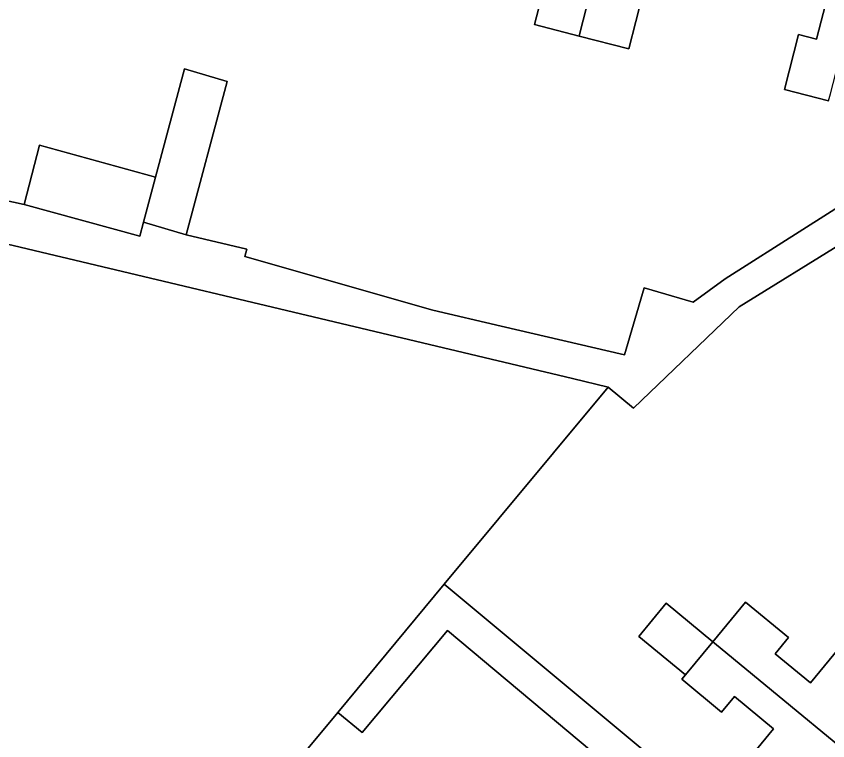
# Model space of a CAD drawing. Extents: x 158352 to 159489, y 383828 to 384603.
# Drawn here: x 159212.29 to 159251.68, y 384364.13 to 384399.28 of the extents above; entities that cross this region are included whole.
import ezdxf

# ---------------------------------------------------------------- set-up
doc = ezdxf.new("R2010")
doc.units = 0
for name, color, linetype in [('IMGEO_Erf', 7, 'Continuous'), ('IMGEO_Pand', 7, 'Continuous'), ('IMGEO_Voetpad_open', 7, 'Continuous')]:
    doc.layers.add(name, color=color, linetype=linetype)

msp = doc.modelspace()

# ---------------------------------------------------------------- linework, layer by layer
at = {"layer": 'IMGEO_Erf'}
for points in [[(159242.714, 384400.378), (159242.022, 384397.697), (159239.608, 384398.32), (159237.441, 384398.879), (159238.136, 384401.574)], [(159251.721, 384395.176), (159249.577, 384395.729), (159250.265, 384398.397), (159251.134, 384398.173), (159251.686, 384400.314)], [(159205.77, 384391.651), (159212.674, 384390.157), (159213.419, 384393.021), (159219.045, 384391.472), (159220.454, 384396.731), (159222.535, 384396.122), (159220.542, 384388.685), (159223.484, 384387.988), (159223.383, 384387.633), (159232.508, 384385.023), (159235.829, 384384.25), (159241.817, 384382.855), (159242.771, 384386.113), (159245.146, 384385.418), (159246.705, 384386.545), (159258.017, 384393.726)], [(159252.506, 384388.346), (159247.387, 384385.191), (159242.257, 384380.271), (159241.03, 384381.292), (159233.066, 384371.723), (159245.978, 384360.976)], [(159245.986, 384360.985), (159249.056, 384364.709), (159247.152, 384366.279), (159246.529, 384365.523), (159244.603, 384367.111), (159244.777, 384367.322), (159242.506, 384369.195), (159243.834, 384370.804), (159246.104, 384368.932), (159247.691, 384370.857), (159249.782, 384369.133), (159249.137, 384368.351), (159250.847, 384366.941), (159253.868, 384370.606)], [(159244.907, 384359.69), (159233.231, 384369.481), (159229.075, 384364.524), (159227.893, 384365.508), (159219.854, 384355.849)]]:
    msp.add_lwpolyline(points, dxfattribs=at)
msp.add_lwpolyline([(159241.03, 384381.292), (159239.289, 384381.706), (159203.885, 384390.122), (159186.225, 384383.162), (159218.59, 384356.876), (159219.854, 384355.849), (159227.893, 384365.508), (159233.066, 384371.723)], close=True, dxfattribs=at)
at = {"layer": 'IMGEO_Pand'}
for points in [[(159236.68, 384412.011), (159234.879, 384405.031), (159234.776, 384404.632), (159239.523, 384403.407), (159238.993, 384401.353), (159238.136, 384401.574), (159237.441, 384398.879), (159239.608, 384398.32), (159239.68, 384398.598), (159242.738, 384410.448)], [(159248.797, 384408.885), (159242.738, 384410.448), (159239.68, 384398.598), (159239.608, 384398.32), (159242.022, 384397.697), (159242.714, 384400.378), (159241.833, 384400.606), (159242.377, 384402.716), (159246.904, 384401.548), (159246.994, 384401.897)], [(159248.797, 384408.885), (159246.994, 384401.897), (159246.904, 384401.548), (159251.686, 384400.314), (159251.134, 384398.173), (159250.265, 384398.397), (159249.577, 384395.729), (159251.721, 384395.176), (159251.81, 384395.521), (159254.855, 384407.323)], [(159219.045, 384391.472), (159218.462, 384389.295), (159220.542, 384388.685), (159222.535, 384396.122), (159220.454, 384396.731)], [(159219.045, 384391.472), (159213.419, 384393.021), (159212.674, 384390.157), (159218.285, 384388.612), (159218.462, 384389.295)], [(159244.777, 384367.322), (159246.104, 384368.932), (159243.834, 384370.804), (159242.506, 384369.195)], [(159246.104, 384368.932), (159246.192, 384368.86), (159255.686, 384361.03), (159259.65, 384365.838), (159253.965, 384370.526), (159253.868, 384370.606), (159250.847, 384366.941), (159249.137, 384368.351), (159249.782, 384369.133), (159247.691, 384370.857)], [(159246.192, 384368.86), (159246.104, 384368.932), (159244.777, 384367.322), (159244.603, 384367.111), (159246.529, 384365.523), (159247.152, 384366.279), (159249.056, 384364.709), (159245.986, 384360.985), (159245.978, 384360.976), (159245.894, 384360.873), (159247.789, 384359.31), (159251.647, 384356.13), (159255.686, 384361.03)]]:
    msp.add_lwpolyline(points, close=True, dxfattribs=at)
at = {"layer": 'IMGEO_Voetpad_open'}
for points in [[(159259.78, 384400.889), (159259.137, 384398.395), (159258.017, 384393.726), (159246.705, 384386.545), (159245.146, 384385.418), (159242.771, 384386.113), (159241.817, 384382.855), (159235.829, 384384.25), (159232.508, 384385.023), (159223.383, 384387.633), (159223.484, 384387.988), (159220.542, 384388.685), (159218.462, 384389.295), (159218.285, 384388.612), (159212.674, 384390.157), (159205.77, 384391.651)], [(159203.885, 384390.122), (159239.289, 384381.706), (159241.03, 384381.292), (159242.257, 384380.271), (159247.387, 384385.191), (159252.506, 384388.346), (159261.888, 384380.301), (159263.797, 384378.728), (159267.655, 384375.547), (159268.636, 384376.713), (159264.8, 384379.919), (159262.98, 384381.439), (159254.182, 384388.868), (159259.354, 384392.738), (159261.036, 384399.57)]]:
    msp.add_lwpolyline(points, dxfattribs=at)
msp.add_lwpolyline([(159233.066, 384371.723), (159227.893, 384365.508), (159229.075, 384364.524), (159233.231, 384369.481), (159244.907, 384359.69), (159246.826, 384358.105), (159250.681, 384354.921), (159251.647, 384356.13), (159247.789, 384359.31), (159245.894, 384360.873), (159245.978, 384360.976)], close=True, dxfattribs=at)

doc.saveas('drawing.dxf')
